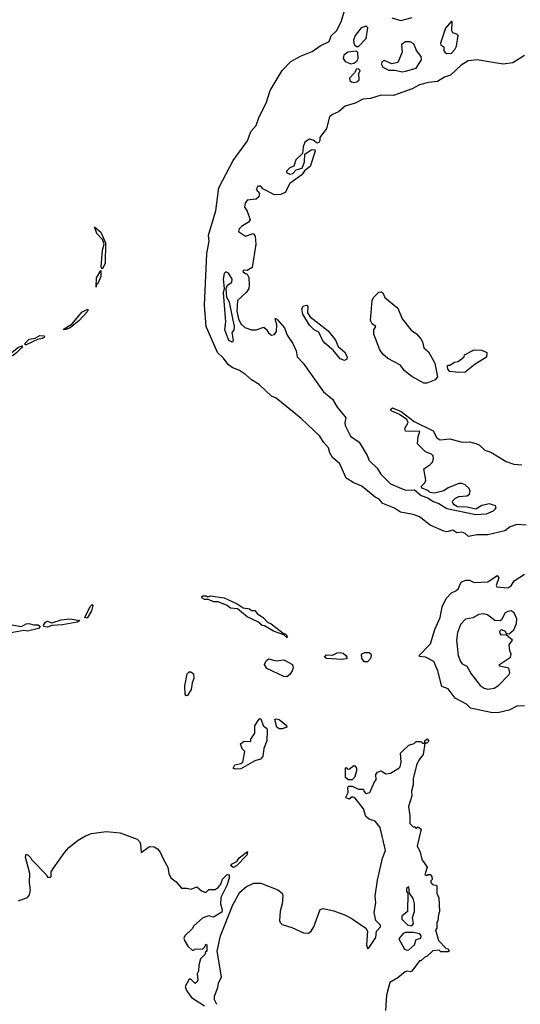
# Model space of a CAD drawing. Extents: x 2210602 to 2357277, y 510288 to 673808.
# Tile 299 of 464: x 2291363 to 2294647, y 606295 to 612759. Entities that reach past the tile are written whole.
import ezdxf

# ---------------------------------------------------------------- set-up
doc = ezdxf.new("R2010")
doc.units = 0

msp = doc.modelspace()

# ---------------------------------------------------------------- linework, layer by layer
at = {"layer": '0CON05XD'}
for points in [[(2294685, 609441.1), (2294625, 609444.1), (2294580.1, 609429.9), (2294545, 609403.6), (2294433.6, 609376.4), (2294362.7, 609377.3), (2294307, 609367), (2294285, 609386.9), (2294264.3, 609394.3), (2294230, 609390), (2294205, 609408.9), (2294165, 609397.5), (2294145, 609400.5), (2294055, 609441.2), (2293985.5, 609495.5), (2293945, 609509.8), (2293860.6, 609525), (2293821.9, 609551.9), (2293745, 609583.5), (2293722.4, 609612.4), (2293695, 609625.3), (2293607.5, 609697.5), (2293555, 609718.1), (2293505, 609748.2), (2293464, 609844), (2293414.8, 609884.8), (2293397.6, 609915), (2293389.1, 609949.1), (2293356, 609985), (2293331.3, 610025), (2293210.3, 610140.3), (2293045.2, 610275.2), (2293015, 610286.7), (2292935, 610363.8), (2292883.8, 610393.9), (2292845, 610429.1), (2292805.8, 610455.8), (2292757.5, 610475), (2292732.1, 610492.1), (2292698.2, 610538.2), (2292660.8, 610575), (2292587.5, 610745), (2292574.8, 610884.8), (2292591.6, 611225), (2292605.8, 611305), (2292602.2, 611345), (2292649, 611505), (2292668.9, 611655), (2292695.5, 611705.5), (2292764.5, 611835.5), (2292857.5, 611962.5), (2292880.5, 612025), (2292915.2, 612064.8), (2292935, 612121.4), (2292979.9, 612210.1), (2293006.2, 612295), (2293085.4, 612425), (2293142.5, 612485), (2293205, 612520), (2293281.1, 612548.9), (2293335, 612586.2), (2293392.5, 612615), (2293406.4, 612653.6), (2293442, 612685), (2293472.5, 612745), (2293493, 612817)], [(2293805, 612770), (2293863, 612753), (2293937.3, 612772.7)], [(2294165, 612537.5), (2294195, 612540), (2294217.3, 612562.7), (2294228.8, 612585), (2294240, 612655), (2294235, 612662.5), (2294205, 612672.5), (2294197.5, 612685), (2294200, 612745), (2294195, 612750), (2294156.1, 612703.9), (2294123.3, 612605), (2294125, 612592.5), (2294145, 612580), (2294146.7, 612555), (2294153.6, 612543.6), (2294165, 612537.5)], [(2293585, 612582.5), (2293635.7, 612635), (2293646.7, 612705), (2293636.4, 612716.4), (2293602.5, 612705), (2293563.8, 612655), (2293553.3, 612625), (2293557.5, 612595), (2293573, 612583), (2293585, 612582.5)], [(2293875, 612416.2), (2293895, 612421.2), (2293965, 612441.2), (2293998.6, 612495), (2293997.5, 612517.5), (2293965.6, 612555.6), (2293949.7, 612599.7), (2293925, 612614), (2293895, 612613.3), (2293867.5, 612595), (2293872.5, 612545), (2293843, 612477), (2293805, 612470), (2293755, 612490), (2293738.3, 612481.7), (2293736.7, 612465), (2293745, 612447.5), (2293785, 612427.5), (2293825, 612427.5), (2293875, 612416.2)], [(2293535, 612468.8), (2293555, 612472.5), (2293575, 612487.5), (2293583.3, 612505), (2293582.5, 612542.5), (2293572.5, 612552.5), (2293515, 612546), (2293488.8, 612525), (2293486.2, 612505), (2293497.5, 612485), (2293535, 612468.8)], [(2294675, 612522.7), (2294599.2, 612475), (2294535, 612465.8), (2294467.4, 612477.4), (2294365, 612494.2), (2294305, 612488.4), (2294259.7, 612460.3), (2294190.4, 612395), (2294149.4, 612380.6), (2294105, 612352.4), (2294045, 612346.3), (2293985, 612331.4), (2293938.9, 612305), (2293815, 612261.9), (2293735, 612262.8), (2293665, 612241), (2293613.5, 612236.5), (2293565, 612211.7), (2293498.5, 612191.5), (2293455.6, 612154.4), (2293415, 612137.1), (2293395, 612120.6), (2293376.4, 612045), (2293333.3, 611985), (2293332.5, 611965), (2293325, 611952), (2293315, 611949.2), (2293288.3, 611968.3), (2293265, 611974.5), (2293234.8, 611955.2), (2293222.9, 611925), (2293219.5, 611880.5), (2293175, 611838.1), (2293161.7, 611798.3), (2293134.6, 611785.4), (2293113.3, 611765), (2293112.5, 611755), (2293135, 611744.2), (2293155, 611750), (2293177.3, 611772.7), (2293216.8, 611783.2), (2293232.5, 611825), (2293233.6, 611876.4), (2293275, 611905.5), (2293296.7, 611906.7), (2293301.9, 611895), (2293268.8, 611795), (2293232.5, 611767.5), (2293215, 611741.1), (2293135, 611684.5), (2293105, 611624.3), (2293075, 611611.9), (2293035, 611610), (2292959.3, 611649.3), (2292945, 611665.8), (2292925, 611666.7), (2292914.4, 611645), (2292937, 611617), (2292932.5, 611595), (2292915, 611580), (2292856, 611575), (2292842.1, 611555), (2292837.5, 611527.5), (2292855, 611502.5), (2292876.2, 611445), (2292865, 611428.8), (2292818.8, 611401.2), (2292803.3, 611385), (2292798.3, 611368.3), (2292845, 611338.8), (2292895.7, 611355.7), (2292907.4, 611337.4), (2292911.8, 611285), (2292887.3, 611132.7), (2292855, 611112.5), (2292830, 611115), (2292827.5, 611105), (2292840, 611095), (2292855, 611087.5), (2292867.5, 611067.5), (2292869.2, 611015), (2292866, 610995), (2292850.3, 610969.7), (2292792, 610915), (2292787.8, 610845), (2292799.1, 610795), (2292813.2, 610763.2), (2292839.2, 610739.2), (2292885, 610722), (2292915, 610723.3), (2292965, 610740), (2292983.3, 610725), (2292995, 610702.5), (2293015, 610687.5), (2293035, 610693.3), (2293047.7, 610712.3), (2293050, 610755), (2293040, 610795), (2293045, 610797.5), (2293055, 610787.5), (2293100, 610735), (2293118, 610688), (2293155, 610633.3), (2293177.5, 610585), (2293183.8, 610545), (2293222.9, 610505), (2293356.7, 610315), (2293415, 610266.7), (2293446.2, 610215), (2293497.1, 610155), (2293501.9, 610145), (2293495.8, 610115), (2293498.6, 610095), (2293533.3, 610025), (2293590, 609985), (2293641.7, 609898.3)], [(2293555, 612346.2), (2293575, 612350), (2293590, 612365), (2293587.5, 612405), (2293596.7, 612425), (2293585, 612436.7), (2293572.5, 612435), (2293559.3, 612410.7), (2293527.5, 612375), (2293530, 612360), (2293540.5, 612350.5), (2293555, 612346.2)], [(2291905, 611121.2), (2291897.1, 611137.1), (2291906.9, 611245), (2291916.4, 611286.4), (2291906.1, 611316.1), (2291870, 611355), (2291855, 611400), (2291896.5, 611365), (2291927.3, 611295), (2291925, 611157.5), (2291905, 611121.2)], [(2291865, 611002.5), (2291868, 611065), (2291895, 611112.5), (2291895, 611073.8), (2291875, 611027.5), (2291867, 611023), (2291865, 611002.5)], [(2292755, 610644), (2292766.1, 610653.9), (2292757.5, 610705), (2292770, 610720), (2292772.5, 610745), (2292738.6, 610905), (2292721.2, 610935), (2292718.8, 610995), (2292726.2, 611015), (2292754.1, 611035.9), (2292758, 611055), (2292733.8, 611093.8), (2292715, 611103.8), (2292705, 611093.3), (2292697.7, 611055), (2292704.2, 610995), (2292697.5, 610965), (2292714.5, 610775), (2292706.5, 610725), (2292733.1, 610655), (2292755, 610644)], [(2294015, 610372.5), (2293935, 610416.5), (2293884.6, 610455), (2293861.7, 610491.7), (2293779.4, 610535), (2293745, 610562.7), (2293725, 610591.4), (2293685.5, 610695), (2293686.5, 610723.5), (2293700, 610745), (2293675, 610761.9), (2293663.6, 610785), (2293675.6, 610915), (2293685, 610936.2), (2293720, 610970), (2293735, 610972.5), (2293745, 610966), (2293758.8, 610935), (2293842.9, 610865), (2293871.5, 610795), (2293931.2, 610721.2), (2293967, 610697), (2293995, 610664.3), (2294006, 610645), (2294014.1, 610604.1), (2294045, 610578), (2294087.5, 610505), (2294104.4, 610415), (2294089.2, 610395), (2294035, 610373.3), (2294015, 610372.5)], [(2291665, 610724.5), (2291647.5, 610725), (2291708, 610762), (2291771.3, 610838.7), (2291809.5, 610859.5), (2291813.3, 610855), (2291805, 610840.8), (2291752.5, 610785), (2291693.8, 610735), (2291665, 610724.5)], [(2293495, 610521.2), (2293465, 610533.3), (2293420, 610590), (2293364.5, 610634.5), (2293348.8, 610655), (2293326.7, 610706.7), (2293295, 610721.9), (2293265, 610754.4), (2293220, 610825), (2293215, 610860), (2293225, 610880), (2293246.2, 610885), (2293252.5, 610875), (2293251.9, 610835), (2293268, 610808), (2293386.4, 610716.4), (2293435.5, 610655), (2293452.5, 610612.5), (2293495, 610579.2), (2293510.8, 610545), (2293508.6, 610531.4), (2293495, 610521.2)], [(2291405, 610624.2), (2291400, 610625), (2291400, 610635), (2291425, 610662), (2291465, 610668), (2291495, 610685.8), (2291523.8, 610683.8), (2291525.7, 610675), (2291513.8, 610665), (2291480, 610660), (2291405, 610624.2)], [(2291145, 610346.2), (2291137.5, 610347.5), (2291136.2, 610355), (2291145, 610383.8), (2291221.9, 610498.1), (2291264.2, 610535.8), (2291292.5, 610547.5), (2291302.5, 610567.5), (2291355, 610610), (2291378.8, 610618.8), (2291382.5, 610615), (2291376, 610605), (2291345, 610574.3), (2291321.2, 610555), (2291287.5, 610542.5), (2291235.5, 610465), (2291190.5, 610419.5), (2291145, 610346.2)], [(2294242.4, 610442.4), (2294185, 610450), (2294172.5, 610465), (2294170, 610485), (2294175, 610490), (2294185, 610490), (2294215, 610510), (2294240, 610515), (2294280, 610545), (2294281.7, 610558.3), (2294345, 610592.5), (2294395, 610590), (2294427.5, 610575), (2294426.4, 610543.6), (2294352.1, 610497.9), (2294285, 610444.4), (2294242.4, 610442.4)], [(2293641.7, 609898.3), (2293655.7, 609865.7), (2293708.8, 609815), (2293732, 609775), (2293795, 609712.5), (2293895, 609671.2), (2293953.6, 609673.6), (2293996.7, 609635), (2294040.6, 609620.6), (2294076.2, 609595), (2294112.2, 609582.2), (2294165, 609551.1), (2294355, 609510.6), (2294425, 609514.2), (2294472.5, 609535), (2294482.5, 609545), (2294490, 609555), (2294485, 609567.5), (2294445, 609581.2), (2294395, 609570.8), (2294355, 609546.2), (2294298.8, 609558.8), (2294235, 609561.2), (2294214.2, 609574.2), (2294201.2, 609595), (2294222.8, 609617.2), (2294245, 609629.4), (2294297, 609633), (2294314, 609645), (2294317.5, 609665), (2294311.7, 609681.7), (2294285, 609706.2), (2294264.4, 609714.4), (2294245, 609713.3), (2294174.4, 609685.6), (2294145, 609666.2), (2294085, 609651.2), (2294056.1, 609656.1), (2294045, 609666.2), (2294003, 609683), (2293997.5, 609695), (2294020.7, 609719.3), (2294026.7, 609735), (2294015, 609810), (2294054.1, 609835.9), (2294071.2, 609855), (2294078, 609875), (2294076.7, 609895), (2294065, 609907.5), (2294025, 609922.5), (2293973.9, 609973.9), (2293976.4, 610023.6), (2293987.5, 610055), (2293895, 610057.5), (2293890, 610075), (2293912.5, 610115), (2293903.6, 610133.6), (2293855, 610167.5), (2293800.7, 610190.7), (2293798.3, 610201.7), (2293808.3, 610211.7), (2293865, 610186.7), (2293950.5, 610120.5), (2294075, 610060), (2294100, 610015), (2294121.5, 610001.5), (2294185, 610006.9), (2294265, 609984.5), (2294315, 609987.3), (2294356.1, 609976.1), (2294379.5, 609965), (2294415, 609931.9), (2294455, 609918.9), (2294555, 609858.8), (2294605, 609840.5), (2294656.6, 609836.6)], [(2294675.8, 608254.2), (2294625, 608252.5), (2294575, 608225.6), (2294508, 608212), (2294465, 608208.5), (2294320, 608240), (2294295.3, 608265.3), (2294220.8, 608305), (2294175, 608366.2), (2294132.5, 608382.5), (2294105.5, 608485), (2294080.8, 608545), (2294025, 608574.3), (2293988.3, 608578.3), (2293983.8, 608585), (2294058.9, 608661.1), (2294087.3, 608755), (2294121.2, 608835), (2294134.5, 608905.5), (2294161.7, 608958.3), (2294195, 608997.5), (2294225, 609010), (2294242.5, 609025), (2294250.7, 609049.3), (2294260.7, 609069.3), (2294289.3, 609080.7), (2294315, 609080), (2294345, 609063.3), (2294435, 609068.8), (2294495, 609110), (2294506.7, 609095), (2294490, 609045), (2294492.5, 609035), (2294565, 609030), (2294588.3, 609041.7), (2294606.7, 609075), (2294675, 609120)], [(2293115, 608702.5), (2293095, 608720), (2293027.5, 608745), (2292969.5, 608779.5), (2292955, 608782), (2292925.8, 608805.8), (2292855, 608840), (2292791.7, 608891.7), (2292746.1, 608896.1), (2292725, 608912.5), (2292665, 608937.5), (2292635, 608937.5), (2292601.7, 608951.7), (2292575, 608952.5), (2292560.7, 608960.7), (2292558.3, 608971.7), (2292565, 608977.5), (2292586.4, 608976.4), (2292595, 608970), (2292615, 608976.2), (2292705, 608963.8), (2292790, 608925), (2292828.3, 608898.3), (2292871.7, 608891.7), (2292885, 608880), (2292905, 608880), (2292920.7, 608860.7), (2292963, 608833), (2292990, 608805), (2293013.6, 608793.6), (2293091.7, 608731.7), (2293110, 608725), (2293120, 608705), (2293115, 608702.5)], [(2291805, 608830), (2291791.2, 608835), (2291825, 608906.2), (2291838.8, 608918.8), (2291842.5, 608912.5), (2291835, 608877.5), (2291805, 608830)], [(2294435, 608364.4), (2294475, 608371.4), (2294505, 608387.5), (2294571.7, 608458.3), (2294577.9, 608472.1), (2294572, 608502), (2294510, 608515), (2294510, 608525), (2294583.8, 608575), (2294586.7, 608595), (2294578, 608615), (2294573.8, 608655), (2294596, 608686), (2294555, 608720), (2294525, 608717.5), (2294515, 608730), (2294513.8, 608745), (2294525, 608756.7), (2294547.5, 608745), (2294555, 608730), (2294575, 608727.5), (2294605, 608753.3), (2294622.5, 608795), (2294624.5, 608825), (2294607.5, 608865), (2294587.5, 608877.5), (2294565.3, 608874.7), (2294548.1, 608865), (2294525, 608820), (2294515, 608813.3), (2294480, 608815), (2294432.2, 608852.2), (2294405, 608859.1), (2294375, 608854.6), (2294335, 608832.2), (2294287.2, 608822.8), (2294255, 608788), (2294235.6, 608735), (2294228.6, 608685), (2294240, 608585), (2294255.8, 608545), (2294265, 608531.2), (2294296.2, 608515), (2294326, 608465), (2294385, 608388.6), (2294410.2, 608370.2), (2294435, 608364.4)], [(2291202.3, 608722.3), (2291197.5, 608735), (2291240.5, 608769.5), (2291301.7, 608788.3), (2291375, 608776), (2291406.7, 608793.3), (2291424.2, 608795.8), (2291455, 608787.5), (2291485, 608787.5), (2291496.7, 608775), (2291486.7, 608763.3), (2291415, 608745.8), (2291390.5, 608749.5), (2291295, 608730.8), (2291265, 608733.8), (2291225, 608723.3), (2291202.3, 608722.3)], [(2291545, 608771.9), (2291522.5, 608775), (2291520, 608785), (2291532.5, 608805), (2291545, 608810), (2291575, 608800), (2291635, 608820), (2291695, 608825.7), (2291757.5, 608815), (2291740, 608805), (2291645, 608785.7), (2291575, 608782), (2291545, 608771.9)], [(2293475, 608559.5), (2293375, 608566.2), (2293363.3, 608575), (2293375, 608588.8), (2293415, 608586.7), (2293445, 608602.5), (2293465, 608605.8), (2293485, 608600), (2293503.3, 608585), (2293510, 608575), (2293510, 608565), (2293505, 608563.8), (2293475, 608559.5)], [(2293645, 608544.2), (2293624.4, 608544.4), (2293608.6, 608565), (2293606, 608594), (2293624.3, 608605.7), (2293655, 608605.8), (2293666.7, 608595), (2293670, 608585), (2293663.8, 608565), (2293645, 608544.2)], [(2293115, 608444.4), (2293095, 608448.1), (2292985, 608500), (2292970, 608525), (2292980, 608550), (2292995, 608562.2), (2293045, 608550.9), (2293095, 608557.1), (2293152, 608525), (2293157.8, 608505), (2293150.6, 608485), (2293135, 608460.8), (2293115, 608444.4)], [(2292455, 608320), (2292448.3, 608328.3), (2292446.4, 608386.4), (2292462.9, 608465), (2292475, 608478.8), (2292485, 608478), (2292503.3, 608465), (2292506, 608435), (2292493.8, 608405), (2292488.8, 608361.2), (2292465, 608322.5), (2292455, 608320)], [(2292778.3, 607838.3), (2292763.8, 607845), (2292775, 607867.5), (2292815, 607876.7), (2292826.2, 607885), (2292840, 607955), (2292823, 607973), (2292812.5, 608005), (2292835, 608022.5), (2292875, 608020), (2292880, 608025), (2292880, 608035), (2292905.7, 608074.3), (2292905, 608122.5), (2292935, 608170), (2292945, 608170), (2292961.2, 608125), (2292983.8, 608105), (2292986.9, 608095), (2292985.6, 608025), (2292964.3, 607975), (2292958.8, 607921.2), (2292942.5, 607905), (2292905, 607894.4), (2292815, 607841.2), (2292778.3, 607838.3)], [(2293085, 608103.1), (2293065, 608103.1), (2293050, 608115), (2293036.7, 608165), (2293045, 608169.2), (2293065, 608164.2), (2293113.3, 608125), (2293116.7, 608115), (2293085, 608103.1)], [(2292656.2, 606295), (2292641.1, 606325), (2292640.9, 606349.1), (2292662.9, 606405), (2292667.8, 606435), (2292687.1, 606475), (2292658.6, 606645), (2292680.8, 606745), (2292761.2, 606948.8), (2292807.4, 607032.6), (2292850.5, 607069.5), (2292899.8, 607090.2), (2292945, 607090.4), (2293057.4, 607047.4), (2293085, 607025.7), (2293089.2, 607005), (2293085.3, 606955), (2293072.9, 606907.1), (2293068.3, 606845), (2293071.8, 606831.8), (2293085, 606819.4), (2293149.2, 606799.2), (2293224.8, 606764.8), (2293257.8, 606762.2), (2293275, 606774.6), (2293292.3, 606805), (2293335, 606917.1), (2293355, 606925.2), (2293425, 606908), (2293500.6, 606880.6), (2293545, 606857.2), (2293633.1, 606795), (2293644.3, 606775), (2293638.8, 606685), (2293645, 606662.5), (2293655, 606667.5), (2293700, 606735), (2293703.3, 606775), (2293730, 606805), (2293730, 606815), (2293698.8, 606845), (2293687.7, 606897.7), (2293698.8, 606961.2), (2293696.2, 607005), (2293711.2, 607111.2), (2293742.5, 607255), (2293763.3, 607305), (2293727, 607457), (2293695, 607497.5), (2293655, 607511.2), (2293635, 607527.5), (2293618.3, 607578.3), (2293565, 607647.5), (2293545, 607657.5), (2293525, 607642.5), (2293505, 607650), (2293502.5, 607655), (2293517.5, 607685), (2293515, 607720), (2293523, 607727), (2293545, 607727.5), (2293585, 607707.5), (2293618.3, 607708.3), (2293620, 607695), (2293635, 607680), (2293660, 607685), (2293690, 607755), (2293701.7, 607768.3), (2293700, 607805), (2293710.7, 607819.3), (2293735, 607827.5), (2293765, 607807.5), (2293795, 607812.5), (2293850, 607845), (2293860, 607855), (2293866.1, 607883.9), (2293862.5, 607945), (2293878.3, 607961.7), (2293915, 607997.5), (2293951.7, 608008.3), (2293965, 608020), (2293995, 608020), (2294005, 608010), (2294020, 608010), (2294020, 608025), (2294037, 608037), (2294047, 608023), (2294035, 608010), (2294020, 608010), (2294010, 607935), (2293981.7, 607898.3), (2293966.2, 607865), (2293944.1, 607775.9), (2293943.6, 607736.4), (2293933.6, 607693.6), (2293936.1, 607663.9), (2293913, 607593), (2293923, 607533), (2293923, 607483), (2293945, 607460), (2293955, 607460), (2293965, 607450), (2293975, 607460), (2293996.7, 607445), (2293970, 607335), (2293991.2, 607295), (2294001.2, 607245), (2294036.7, 607195), (2294020, 607145), (2294035, 607140), (2294043, 607147), (2294055, 607146.7), (2294067.5, 607135), (2294070, 607115), (2294060, 607105), (2294060, 607095), (2294071.7, 607081.7), (2294100, 607075), (2294100, 607025), (2294112.5, 606995), (2294117.5, 606905), (2294110, 606885), (2294107, 606843), (2294100, 606835), (2294100, 606795), (2294090, 606785), (2294110, 606715), (2294161.7, 606661.7), (2294175, 606660), (2294180, 606645), (2294175, 606640), (2294125, 606640), (2294115, 606650), (2294073, 606647), (2294035, 606610), (2294020, 606605), (2293995, 606580), (2293985, 606580), (2293935, 606512.5), (2293925, 606507.5), (2293905, 606512.5), (2293891.7, 606508.3), (2293845, 606470), (2293791.7, 606438.3), (2293768.8, 606355), (2293762.5, 606255)], [(2293518.3, 607768.3), (2293500, 607785), (2293500, 607845), (2293505, 607850), (2293511.7, 607841.7), (2293525, 607840), (2293555, 607862.5), (2293561.7, 607861.7), (2293572.5, 607845), (2293573.3, 607825), (2293560, 607785), (2293545, 607770), (2293518.3, 607768.3)], [(2291356.1, 606973.9), (2291413.6, 606996.4), (2291426.7, 607015), (2291433.3, 607045), (2291426.7, 607095), (2291430, 607155), (2291400.7, 607260.7), (2291405, 607280), (2291420, 607275), (2291435, 607260), (2291440, 607245), (2291540, 607145), (2291545, 607130), (2291565, 607130), (2291570, 607135), (2291570, 607165), (2291585, 607190), (2291658.8, 607295), (2291686.2, 607325), (2291746.9, 607373.1), (2291795, 607401.9), (2291835, 607415.7), (2291931.1, 607428.9), (2292021.4, 607421.4), (2292135, 607380), (2292150, 607365), (2292156.5, 607346.5), (2292161.2, 607291.2), (2292215, 607331.4), (2292245, 607328.9), (2292266.9, 607316.9), (2292285.8, 607295), (2292305.7, 607245), (2292335.7, 607195), (2292341.4, 607155), (2292354.6, 607124.6), (2292389.5, 607099.5), (2292425, 607057.5), (2292457.7, 607057.7), (2292488.3, 607051.7), (2292525, 607067.5), (2292555, 607040), (2292585, 607030), (2292605, 607050), (2292645, 607050), (2292665, 607062.5), (2292682.5, 607085), (2292693.6, 607116.4), (2292725, 607147.5), (2292736.7, 607145), (2292736.4, 607123.6), (2292721.2, 607075), (2292683.9, 606996.1), (2292681.4, 606955), (2292691.4, 606915), (2292688.8, 606901.2), (2292635, 606867.5), (2292605, 606876.7), (2292565, 606862.5), (2292505, 606810), (2292495, 606790), (2292447.5, 606745), (2292440.7, 606729.3), (2292443.9, 606713.9), (2292467, 606677), (2292495, 606650), (2292505, 606650), (2292515, 606660), (2292561.7, 606658.3), (2292578.3, 606671.7), (2292585, 606690), (2292590, 606685), (2292590, 606645), (2292580, 606635), (2292580, 606625), (2292550, 606595), (2292538.3, 606551.7), (2292536.4, 606513.6), (2292527.5, 606495), (2292532.5, 606455), (2292525, 606440), (2292515, 606432.5), (2292485, 606460), (2292475, 606460), (2292448.3, 606411.7), (2292457.5, 606385), (2292490.7, 606340.7), (2292576.7, 606285)], [(2292765, 607194), (2292747.5, 607205), (2292753.3, 607215), (2292786.7, 607233.3), (2292803, 607257), (2292858.3, 607298.3), (2292852.5, 607275), (2292785.9, 607204.1), (2292765, 607194)], [(2293935, 606810), (2293946.2, 606825), (2293940, 606865), (2293952.5, 606905), (2293952.5, 606955), (2293945, 606990), (2293920, 607025), (2293915, 607067.5), (2293900, 607055), (2293900, 607035), (2293910, 607025), (2293907.5, 606905), (2293870, 606875), (2293870, 606855), (2293906.4, 606816.4), (2293935, 606810)], [(2293905, 606650), (2293915, 606653.8), (2293952.5, 606685), (2293965, 606720), (2293995, 606730), (2293996.7, 606745), (2293988.3, 606758.3), (2293945, 606766.7), (2293893.8, 606766.2), (2293880, 606760), (2293850, 606725), (2293887.3, 606657.3), (2293905, 606650)]]:
    msp.add_lwpolyline(points, dxfattribs=at)

doc.saveas('drawing.dxf')
